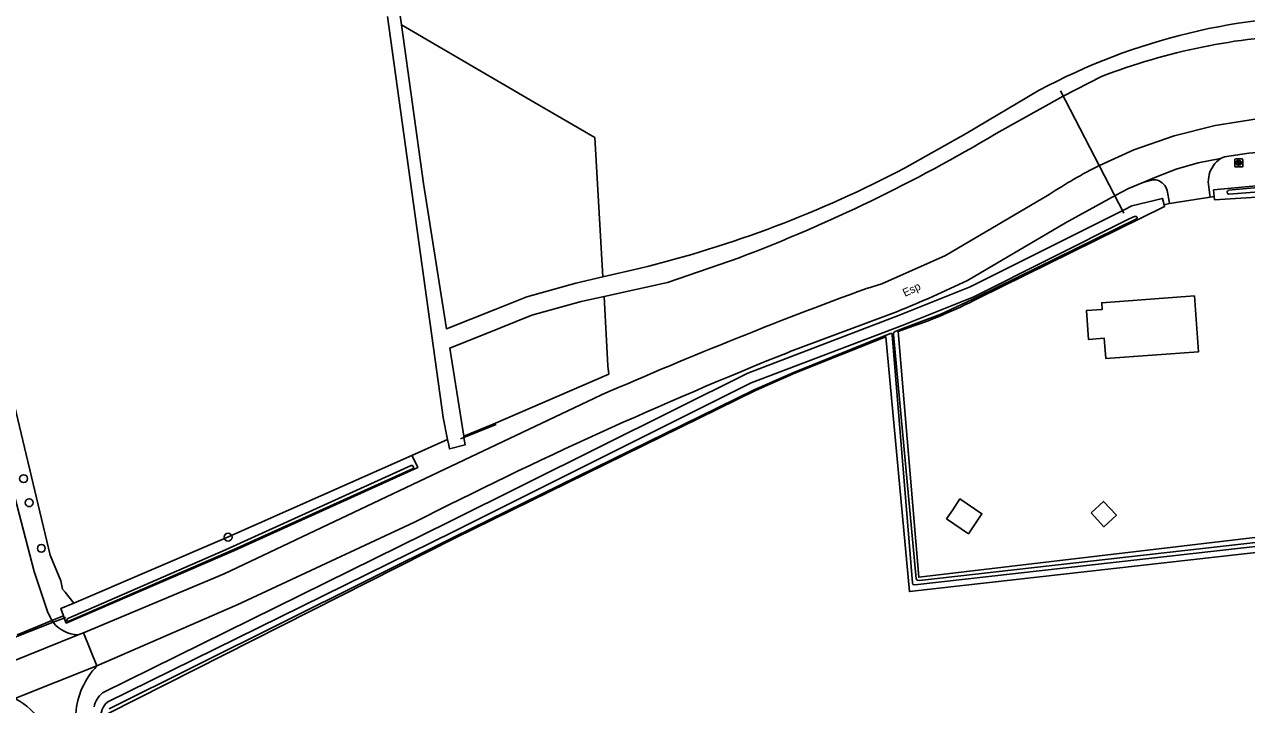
# Model space of a CAD drawing. Extents: x 161389 to 162585, y 388479 to 389761.
# Drawn here: x 162275.7 to 162428.4, y 389512.8 to 389597.7 of the extents above; entities that cross this region are included whole.
import ezdxf

# ---------------------------------------------------------------- set-up
doc = ezdxf.new("R2010")
doc.units = 0
for name, color, linetype in [('IMGEO_Boom', 7, 'Continuous'), ('IMGEO_Bouwland', 7, 'Continuous'), ('IMGEO_Duiker', 7, 'Continuous'), ('IMGEO_Erf', 7, 'Continuous'), ('IMGEO_Grasland_overig', 7, 'Continuous'), ('IMGEO_Groenvoorziening', 7, 'Continuous'), ('IMGEO_Loofbos', 7, 'Continuous'), ('IMGEO_Openbare_ruimte_label', 7, 'Continuous'), ('IMGEO_Pand', 7, 'Continuous'), ('IMGEO_Rijbaan_lokaal_gesloten', 7, 'Continuous'), ('IMGEO_Rijbaan_lokaal_open', 7, 'Continuous'), ('IMGEO_Rioolput', 7, 'Continuous'), ('IMGEO_Waterloop', 7, 'Continuous')]:
    doc.layers.add(name, color=color, linetype=linetype)

msp = doc.modelspace()

# ---------------------------------------------------------------- linework, layer by layer
at = {"layer": 'IMGEO_Boom'}
for centre in [(162275.6, 389541.01), (162276.3, 389538), (162301.15, 389533.7), (162277.82, 389532.3)]:
    msp.add_circle(centre, 0.489, dxfattribs=at)
at = {"layer": 'IMGEO_Bouwland'}
msp.add_lwpolyline([(162444, 389533.43), (162443.61, 389533.38), (162386.27, 389526.91), (162383.3, 389558.74), (162372.05, 389554.21), (162367.03, 389552.01), (162329.55, 389533.6), (162286.17, 389511.67), (162288.77, 389500)], dxfattribs=at)
at = {"layer": 'IMGEO_Duiker'}
for points in [[(162405.14, 389589.44), (162413.07, 389574.19)], [(162330.17, 389545.99), (162330.61, 389546.16), (162334.29, 389547.63), (162334.65, 389547.78)], [(162280.86, 389523.67), (162280.69, 389523.6), (162279.3, 389523.06), (162274.75, 389521.28), (162271.92, 389520.17), (162271.59, 389520.04)]]:
    msp.add_lwpolyline(points, dxfattribs=at)
at = {"layer": 'IMGEO_Erf'}
for points in [[(162424.34, 389576.27), (162424.38, 389575.83), (162443.51, 389577.06), (162443.75, 389574.74), (162443.86, 389535.38), (162387.43, 389528.69), (162384.87, 389559.37), (162385.64, 389559.68)], [(162394.88, 389563.54), (162418.13, 389575), (162418.08, 389575.22)], [(162281.86, 389525.47), (162301, 389533.64), (162324.11, 389543.91)]]:
    msp.add_lwpolyline(points, dxfattribs=at)
msp.add_arc((162366.14, 389619.3), 62.73, 288.1157, 297.2667, dxfattribs=at)
at = {"layer": 'IMGEO_Grasland_overig'}
for points in [[(162274.8, 389521.5), (162277.36, 389522.55), (162279.14, 389523.27)], [(162279.14, 389523.27), (162279.3, 389523.06)]]:
    msp.add_lwpolyline(points, dxfattribs=at)
for centre, radius, start, end in [((162282.61, 389525.74), 4.26, 219.0012, 267.191), ((162291.91, 389510.86), 9.83, 136.6074, 175.2997), ((162271, 389506.36), 7.99, 29.6447, 63.963)]:
    msp.add_arc(centre, radius, start, end, dxfattribs=at)
at = {"layer": 'IMGEO_Groenvoorziening'}
for points in [[(162424.34, 389576.27), (162424.27, 389577.08), (162436.27, 389578.21), (162445.15, 389579.04), (162445.16, 389578.42), (162445.16, 389577.38)], [(162418.08, 389575.22), (162417.88, 389576.01), (162414.07, 389575.07), (162413.08, 389574.58), (162393.84, 389564.97), (162384.92, 389561.37), (162366.06, 389554.2), (162328.77, 389535.6), (162285.47, 389514.24)], [(162418.75, 389575.39), (162418.08, 389575.22)], [(162423.83, 389576.18), (162424.34, 389576.27)], [(162328.57, 389545.88), (162324.11, 389543.91)], [(162324.11, 389543.91), (162324.39, 389543.35), (162324.84, 389542.39), (162301.94, 389532.04), (162280.93, 389522.97), (162280.69, 389523.6), (162280.59, 389523.87)]]:
    msp.add_lwpolyline(points, dxfattribs=at)
msp.add_arc((162287.42, 389511.86), 3.08, 129.5197, 167.9908, dxfattribs=at)
at = {"layer": 'IMGEO_Loofbos'}
for points in [[(162279.14, 389523.27), (162278.57, 389524.4), (162276.93, 389529.42), (162261.46, 389588.66), (162258.49, 389598.39), (162255.08, 389606.9), (162233.8, 389654.32), (162230.02, 389663.29)], [(162261.33, 389609.47), (162261.33, 389604.96), (162261.89, 389601.4), (162269.93, 389569.01), (162278.94, 389531.43), (162280.27, 389528.23), (162280.47, 389527.21), (162280.78, 389526.82), (162281.86, 389525.47)], [(162347.95, 389566.2), (162346.95, 389583.61), (162339.42, 389588), (162322.8, 389597.7)], [(162348.13, 389563.77), (162348.58, 389555.11), (162348.71, 389554.07), (162334.25, 389547.8), (162330.58, 389546.32)], [(162280.59, 389523.87), (162280.24, 389524.78), (162281.86, 389525.47)], [(162280.59, 389523.87), (162279.14, 389523.27)]]:
    msp.add_lwpolyline(points, dxfattribs=at)
at = {"layer": 'IMGEO_Pand'}
for points in [[(162421.88, 389563.84), (162410.29, 389562.99), (162410.35, 389562.15), (162408.37, 389562), (162408.63, 389558.4), (162410.61, 389558.54), (162410.8, 389556.03), (162422.38, 389556.86), (162421.88, 389563.84)], [(162390.89, 389535.97), (162393.63, 389534.12), (162395.32, 389536.62), (162392.58, 389538.47), (162391.67, 389537.13), (162390.89, 389535.97)], [(162408.96, 389536.74), (162410.57, 389535), (162412.12, 389536.43), (162410.51, 389538.17), (162408.96, 389536.74)]]:
    msp.add_lwpolyline(points, dxfattribs=at)
at = {"layer": 'IMGEO_Rijbaan_lokaal_gesloten'}
for points in [[(162409.99, 389580.12), (162414.31, 389582.07), (162419.32, 389583.82), (162424.45, 389585.12), (162429.69, 389585.96), (162434.97, 389586.33), (162436.42, 389586.41), (162439.61, 389586.6), (162464.37, 389586.25), (162468.48, 389586.38), (162472.56, 389586.87), (162476.57, 389587.73), (162480.5, 389588.94), (162484.3, 389590.5), (162487.68, 389592.23), (162496.5, 389597.2)], [(162486.29, 389586.56), (162483.49, 389585.23), (162480.58, 389584.16), (162477.59, 389583.35), (162474.54, 389582.82), (162466.41, 389582.22), (162437.67, 389582.37), (162436.35, 389582.33), (162428.65, 389581.67), (162425.62, 389581.21), (162425.12, 389580.99)], [(162425.12, 389580.99), (162422.32, 389580.45), (162419.58, 389579.65), (162416.91, 389578.61), (162415.55, 389578.06)], [(162393.53, 389565.77), (162405.78, 389572.97), (162412.06, 389576.41), (162413.62, 389577.27), (162415.55, 389578.06)], [(162380.93, 389564.78), (162382.81, 389565.36), (162390.77, 389568.87), (162403.73, 389576.51)], [(162371.23, 389556.83), (162384.78, 389561.89)], [(162283.07, 389521.76), (162300.64, 389529.1), (162346.83, 389551.04)], [(162284.77, 389517.62), (162302.3, 389525.24), (162324.44, 389535.57)], [(162273.98, 389518.09), (162282.4, 389521.48)], [(162282.4, 389521.48), (162283.07, 389521.76)], [(162283.07, 389521.76), (162284.77, 389517.62)], [(162284.77, 389517.62), (162274.51, 389513.54)]]:
    msp.add_lwpolyline(points, dxfattribs=at)
for centre, radius, start, end in [((162436.42, 389527.08), 59.26, 116.4912, 123.4806), ((162327.98, 389701.61), 150.82, 292.1247, 295.7602), ((162585.49, 389007.74), 593.41, 110.16554, 113.71515), ((162582.93, 389028.73), 568.95, 111.8445, 117.022)]:
    msp.add_arc(centre, radius, start, end, dxfattribs=at)
at = {"layer": 'IMGEO_Rijbaan_lokaal_open'}
for points in [[(162425.12, 389580.99), (162424.88, 389580.8), (162424.64, 389580.59), (162424.43, 389580.36), (162424.24, 389580.12), (162424.07, 389579.85), (162423.93, 389579.58), (162423.81, 389579.29), (162423.71, 389578.99), (162423.65, 389578.68), (162423.61, 389578.37), (162423.6, 389578.06), (162423.61, 389577.8), (162423.8, 389576.43), (162423.83, 389576.18)], [(162415.55, 389578.06), (162416.66, 389578.32)], [(162418.51, 389576.78), (162418.71, 389575.61), (162418.75, 389575.39)], [(162418.75, 389575.39), (162423.83, 389576.18)]]:
    msp.add_lwpolyline(points, dxfattribs=at)
for centre, radius, start, end in [((162416.84, 389576.7), 1.63, 68.113, 96.4987), ((162416.62, 389576.48), 1.91, 8.9286, 64.3476)]:
    msp.add_arc(centre, radius, start, end, dxfattribs=at)
at = {"layer": 'IMGEO_Rioolput'}
for p, q in [((162426.9, 389580.03), (162426.9, 389580.89)), ((162426.98, 389580.96), (162427.83, 389580.96)), ((162427.9, 389580.89), (162427.9, 389580.03)), ((162427.83, 389579.96), (162426.98, 389579.96)), ((162427.39, 389580.74), (162427.41, 389580.74)), ((162427.41, 389580.18), (162427.39, 389580.18))]:
    msp.add_line(p, q, dxfattribs=at)
for points in [[(162426.9, 389580.03), (162426.9, 389580.89)], [(162426.98, 389580.96), (162427.83, 389580.96)], [(162427.9, 389580.89), (162427.9, 389580.03)], [(162427.83, 389579.96), (162426.98, 389579.96)], [(162427.49, 389580.66), (162427.24, 389580.66), (162427.24, 389580.26)], [(162427.24, 389580.26), (162427.36, 389580.26), (162427.36, 389580.42), (162427.37, 389580.42)], [(162427.42, 389580.58), (162427.36, 389580.58), (162427.36, 389580.5)], [(162427.36, 389580.5), (162427.41, 389580.5)], [(162427.42, 389580.39), (162427.49, 389580.26), (162427.63, 389580.26), (162427.57, 389580.39)]]:
    msp.add_lwpolyline(points, dxfattribs=at)
for centre, radius, start, end in [((162426.98, 389580.88), 0.0765, 91.552, 178.448), ((162426.98, 389580.88), 0.0765, 91.552, 178.448), ((162427.83, 389580.88), 0.0765, 1.552, 88.448), ((162427.83, 389580.88), 0.0765, 1.552, 88.448), ((162426.98, 389580.03), 0.0765, 181.552, 268.448), ((162426.98, 389580.03), 0.0765, 181.552, 268.448), ((162427.37, 389580.37), 0.0533, 26.0293, 88.6989), ((162427.4, 389580.69), 0.19, 274.7715, 282.9687), ((162427.42, 389580.48), 0.0964, 77.0061, 93.1865), ((162427.44, 389580.54), 0.0378, 276.6634, 79.6772), ((162427.49, 389580.55), 0.109, 350.3612, 89.416), ((162427.49, 389580.55), 0.112, 277.5842, 350.9817), ((162427.47, 389580.33), 0.108, 29.5134, 73.7905), ((162427.83, 389580.03), 0.0765, 271.552, 358.448), ((162427.83, 389580.03), 0.0765, 271.552, 358.448)]:
    msp.add_arc(centre, radius, start, end, dxfattribs=at)
for centre, major_axis, ratio, start_param, end_param in [((162427.39, 389580.46), (-0.387, 0.002), 0.722429, 4.712389, 7.853982), ((162427.41, 389580.46), (-0.39, 0.002), 0.717154, 1.570796, 4.712389)]:
    msp.add_ellipse(centre, major_axis=major_axis, ratio=ratio, start_param=start_param, end_param=end_param, dxfattribs=at)
at = {"layer": 'IMGEO_Waterloop'}
for points in [[(162322.11, 389602.67), (162322.8, 389597.7)], [(162328.57, 389545.88), (162328, 389548.66), (162321.07, 389598.73)], [(162322.8, 389597.7), (162325.57, 389577.86), (162328.45, 389559.73), (162334.51, 389562.12), (162338.45, 389563.72), (162344.6, 389565.42), (162347.95, 389566.2)], [(162410.25, 389591.24), (162405.49, 389588.8), (162405.47, 389588.79), (162397.09, 389584.11)], [(162385.66, 389579.81), (162393.36, 389584.11), (162402.49, 389589.52)], [(162426.12, 389577.04), (162436.21, 389577.98), (162444.23, 389578.66), (162444.62, 389578.65), (162444.8, 389578.54), (162444.87, 389578.35), (162444.97, 389534.73), (162444.9, 389534.44), (162444.82, 389534.35), (162444.67, 389534.27), (162443.52, 389534.11), (162386.94, 389527.73), (162386.76, 389527.77), (162386.71, 389527.79), (162386.64, 389527.98), (162384.12, 389558.99), (162384.08, 389559.12), (162384, 389559.15), (162383.92, 389559.14), (162383.78, 389559.11), (162371.91, 389554.33), (162366.87, 389552.12), (162329.37, 389533.71), (162286.3, 389512.27)], [(162443.18, 389577.89), (162426.16, 389576.54)], [(162286.05, 389513.07), (162329.25, 389534.38), (162366.51, 389552.97), (162385.34, 389560.13), (162394.3, 389563.74), (162413.57, 389573.36), (162414.25, 389573.7)], [(162414.54, 389573.77), (162414.62, 389573.76), (162414.7, 389573.69), (162414.72, 389573.65), (162414.72, 389573.59), (162414.69, 389573.52), (162414.55, 389573.43), (162394.71, 389563.66), (162390.2, 389561.56), (162385.53, 389559.82), (162384.47, 389559.39), (162384.36, 389559.32), (162384.31, 389559.27), (162384.28, 389559.2), (162384.27, 389559.03), (162387.11, 389528.49), (162387.23, 389528.33), (162387.51, 389528.29), (162444.22, 389534.71)], [(162347.95, 389566.2), (162352.65, 389567.29)], [(162365.1, 389568.64), (162356.06, 389565.5), (162348.13, 389563.77)], [(162348.13, 389563.77), (162345.25, 389563.14), (162339.1, 389561.44), (162335.16, 389559.85), (162328.83, 389557.31), (162330.58, 389546.32)], [(162330.58, 389546.32), (162330.61, 389546.16), (162330.75, 389545.23), (162328.81, 389544.73), (162328.72, 389545.2), (162328.57, 389545.88)], [(162324.18, 389542.63), (162324, 389542.66), (162300.84, 389532.13), (162281.14, 389523.54), (162281.03, 389523.46)], [(162281.11, 389523.19), (162281.24, 389523.22), (162301.87, 389532.16), (162324.2, 389542.25)], [(162324.2, 389542.25), (162324.31, 389542.33), (162324.32, 389542.45)]]:
    msp.add_lwpolyline(points, dxfattribs=at)
for centre, radius, start, end in [((162439.59, 389520.52), 78.34, 88.8894, 118.2652), ((162438.58, 389517.78), 78.73, 91.9602, 111.0883), ((162292.65, 389759.26), 203.92, 290.8101, 300.8089), ((162318.36, 389707.53), 144.37, 283.7402, 297.7867), ((162426.22, 389576.8), 0.269, 112.6707, 256.3161), ((162414.58, 389572.99), 0.786, 92.8985, 114.8959), ((162324.01, 389542.35), 0.329, 16.8503, 56.8895), ((162281.14, 389523.34), 0.154, 131.952, 258.7404), ((162287.56, 389511.31), 2.31, 130.5536, 186.4525)]:
    msp.add_arc(centre, radius, start, end, dxfattribs=at)

# ---------------------------------------------------------------- texts
at = {"layer": 'IMGEO_Openbare_ruimte_label'}
msp.add_text('Esp', height=1, rotation=25.6431, dxfattribs=at).set_placement((162385.71, 389563.7))

doc.saveas('drawing.dxf')
